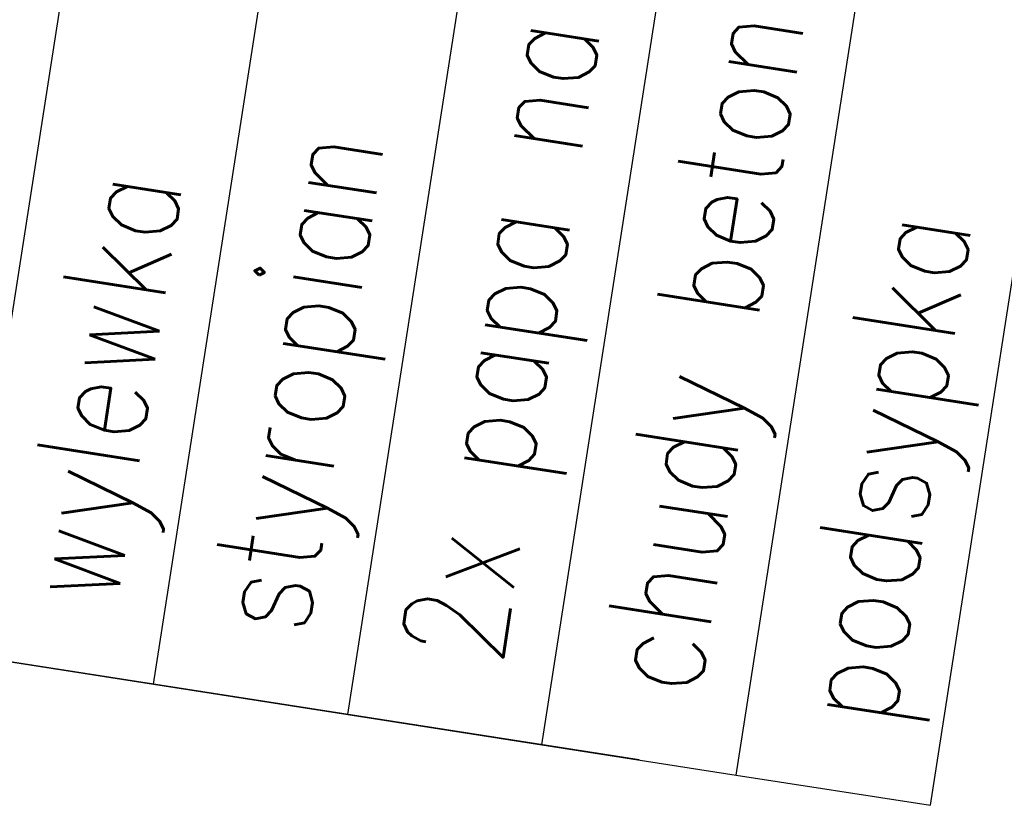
# Model space of a CAD drawing. Extents: x -38969 to 27108, y -24488 to 212598.
# Tile 431 of 656: x 61 to 262, y 23935 to 24096. Entities that reach past the tile are written whole.
import ezdxf

# ---------------------------------------------------------------- set-up
doc = ezdxf.new("R2010")
doc.units = 0
doc.header["$LTSCALE"] = 100
doc.header["$MEASUREMENT"] = 0
doc.layers.add('p_1-TXT', color=123, linetype='CONTINUOUS')
doc.styles.add('ROMANS', font='ROMANS.shx', dxfattribs={"width": 0.8})

msp = doc.modelspace()

# ---------------------------------------------------------------- linework, layer by layer
at = {"layer": 'p_1-TXT', "color": 6}
msp.add_line((187.29995, 23944.57498), (-400.25586, 24036.1141), dxfattribs=at)
for points in [[(-0.03432, 23973.761), (48.29076, 23966.23212), (136.16638, 24530.27327)], [(48.29076, 23966.23212), (88.00767, 23960.04437), (175.88329, 24524.08552)], [(88.00767, 23960.04437), (127.72458, 23953.85662), (215.6002, 24517.89776)], [(127.72458, 23953.85662), (167.44149, 23947.66886), (255.31711, 24511.71001)], [(167.44149, 23947.66886), (207.15841, 23941.48111), (295.03402, 24505.52225)], [(207.15841, 23941.48111), (246.87532, 23935.29335), (334.75093, 24499.3345)]]:
    msp.add_lwpolyline(points, dxfattribs=at)

# ---------------------------------------------------------------- texts
at = {"layer": 'p_1-TXT', "color": 123, "style": 'ROMANS', "width": 0.8}
for s, p in [('2x papa na lepiku', (159.15382, 23963.37746)), ('chudy beton ', (199.59721, 23957.07652)), ('styropian', (119.4369, 23969.56521)), ('podsypka', (239.31412, 23950.88876))]:
    msp.add_text(s, height=21.12, rotation=81.144709, dxfattribs=at).set_placement(p)
at = {"layer": 'p_1-TXT', "color": 123, "insert": (59.57821, 23978.89098), "char_height": 21.12, "width": 350.3681681, "attachment_point": 1, "rotation": 81.144709, "style": 'ROMANS'}
msp.add_mtext('wylewka ', dxfattribs=at)

doc.saveas('drawing.dxf')
